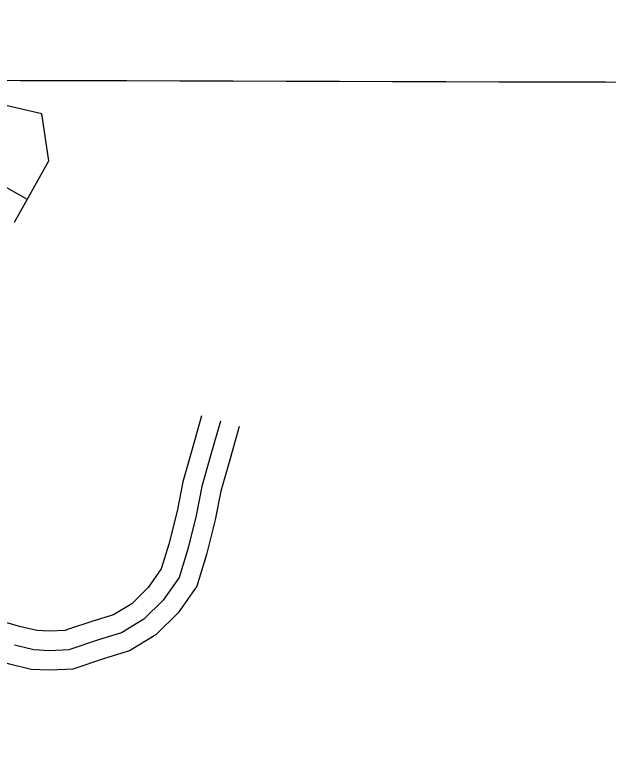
# Model space of a CAD drawing. Extents: x 3161665 to 3199565, y 885729 to 911164.
# Drawn here: x 3182872 to 3183327, y 896694 to 897258 of the extents above; entities that cross this region are included whole.
import ezdxf

# ---------------------------------------------------------------- set-up
doc = ezdxf.new("R2010")
doc.units = 0
for name, color, linetype in [('V-BORW-LINE', 7, 'Continuous'), ('V-GRID-MAJR', 7, 'Continuous'), ('V-ROAD-CNTR', 7, 'Continuous')]:
    doc.layers.add(name, color=color, linetype=linetype)

msp = doc.modelspace()

# ---------------------------------------------------------------- linework, layer by layer
at = {"layer": 'V-BORW-LINE'}
msp.add_line((3182881.4390000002, 897116.4079999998), (3182859.6410000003, 897128.6489999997), dxfattribs=at)
msp.add_lwpolyline([(3182871.667, 897099.0049999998), (3182898.007, 897145.9129999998), (3182892.657, 897182.2329999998), (3182840.404, 897194.2109999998)], dxfattribs=at)
at = {"layer": 'V-GRID-MAJR'}
msp.add_spline([(3165896.843, 897258.21), (3171121.2120000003, 897241.873), (3176345.5840000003, 897226.295), (3181569.957, 897211.478), (3186794.333, 897197.42), (3192018.711, 897184.122), (3197243.091, 897171.584), (3197243.092, 897171.584)], degree=3, dxfattribs=at)
at = {"layer": 'V-ROAD-CNTR'}
for points in [[(3183015.1019329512, 896950.2350718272), (3183007.9119473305, 896924.6191230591), (3183000.785961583, 896899.5411732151), (3182996.400970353, 896877.1372180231), (3182990.0289830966, 896851.877268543), (3182984.211994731, 896832.8083066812), (3182974.236014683, 896818.6223350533), (3182961.4820401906, 896806.0253602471), (3182947.480068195, 896797.4593773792), (3182931.6100999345, 896792.7463868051), (3182912.2911385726, 896786.2333998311)], [(3183029.543904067, 896946.181079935), (3183022.346918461, 896920.5421312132), (3183015.3859323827, 896896.0441802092), (3183011.0439410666, 896873.8602245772), (3183004.483954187, 896847.8522765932), (3182997.859967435, 896826.139320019), (3182985.732991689, 896808.8943545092), (3182970.7890215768, 896794.1343840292), (3182953.632055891, 896783.6384050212), (3182936.142090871, 896778.4454154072), (3182913.3811363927, 896770.7714307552), (3182898.478166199, 896770.0414322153), (3182886.462190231, 896770.6194310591), (3182871.494220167, 896774.185423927)], [(3183043.985875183, 896942.1270880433), (3183036.781889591, 896916.4651393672), (3183029.985903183, 896892.5471872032), (3183025.686911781, 896870.5832311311), (3183018.938925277, 896843.8272846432), (3183011.5079401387, 896819.4703333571), (3182997.229968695, 896799.1663739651), (3182980.0960029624, 896782.2434078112), (3182959.784043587, 896769.8174326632), (3182940.6740818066, 896764.144444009), (3182916.1971307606, 896755.8914605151), (3182910.6651418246, 896755.6204610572)], [(3182912.2911385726, 896786.2333998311), (3182910.5651420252, 896785.6514009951), (3182898.471166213, 896785.059402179), (3182888.579185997, 896785.5354012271), (3182875.309212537, 896788.6963949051), (3182860.493242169, 896792.9623863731), (3182851.9512592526, 896794.7263828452), (3182835.6382918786, 896795.5373812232), (3182828.346306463, 896794.4403834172), (3182814.8153335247, 896790.2023918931), (3182808.385346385, 896787.1763979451), (3182795.838371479, 896780.7374108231), (3182781.0484010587, 896768.6744349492), (3182759.3854443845, 896752.039468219), (3182742.708477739, 896737.6064970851), (3182733.5004961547, 896731.5495091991), (3182716.277530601, 896727.8765165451), (3182694.7435736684, 896724.5835231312), (3182678.9016053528, 896726.1525199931), (3182657.2516486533, 896728.2965157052), (3182603.288756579, 896737.3274976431), (3182593.888775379, 896739.2684937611)], [(3182910.6651418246, 896755.6204610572), (3182898.485166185, 896755.0234622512), (3182884.3451944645, 896755.703460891), (3182867.679227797, 896759.6744529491), (3182853.2992565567, 896763.814444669), (3182848.1492668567, 896764.8784425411), (3182837.1402888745, 896765.4254414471), (3182835.100292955, 896765.1184420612), (3182825.737311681, 896762.1864479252), (3182821.6253199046, 896760.250451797), (3182812.348338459, 896755.4914613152), (3182799.670363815, 896745.148482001), (3182778.353406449, 896728.779514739), (3182760.8464414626, 896713.6285450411), (3182745.274472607, 896703.3855655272), (3182721.6775198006, 896698.3545755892), (3182695.545572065, 896694.3575835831), (3182675.9456112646, 896696.2985797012), (3182653.2936565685, 896698.5425752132), (3182597.778767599, 896707.8315566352), (3182586.268790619, 896710.207551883)]]:
    msp.add_lwpolyline(points, dxfattribs=at)

doc.saveas('drawing.dxf')
